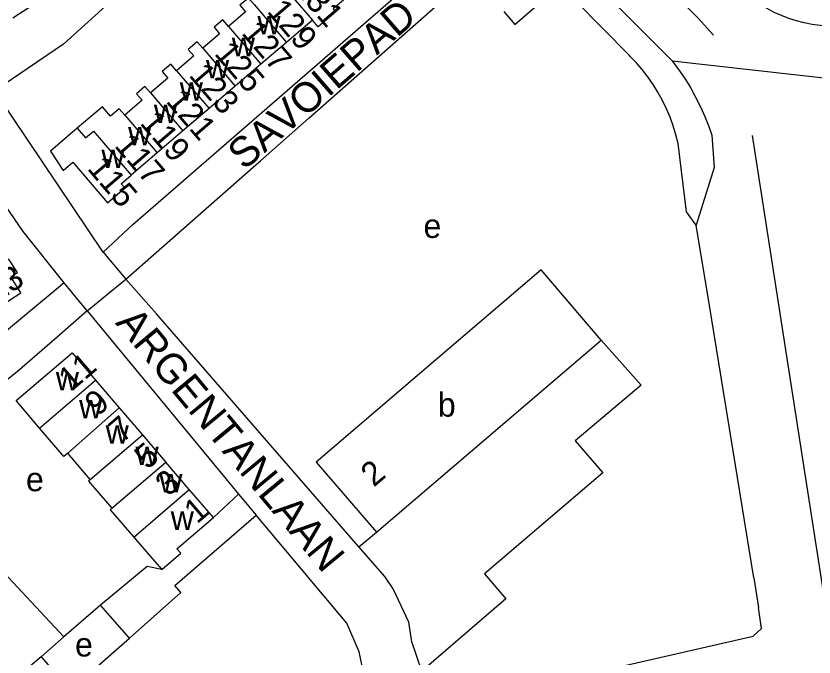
# Model space of a CAD drawing. Extents: x 157768 to 159790, y 387230 to 389604.
# Drawn here: x 159105.3 to 159238.6, y 388965.4 to 389072.5 of the extents above; entities that cross this region are included whole.
import ezdxf

# ---------------------------------------------------------------- set-up
doc = ezdxf.new("R2010")
doc.units = 0
for name, color, linetype in [('BLT_Basislijn', 7, 'Continuous'), ('BLT_Bebouwing', 7, 'Continuous'), ('BLT_Centroide', 7, 'Continuous'), ('BLT_Huisnummer', 7, 'Continuous'), ('BLT_Huisnummer_ tussenligend', 7, 'Continuous'), ('BLT_Onderverdeling_panden', 7, 'Continuous'), ('BLT_Straatnaam', 7, 'Continuous'), ('BLT_Vlakafsluiter', 7, 'Continuous')]:
    doc.layers.add(name, color=color, linetype=linetype)

msp = doc.modelspace()

# ---------------------------------------------------------------- linework, layer by layer
at = {"layer": 'BLT_Basislijn'}
for p, q in [((159119.8, 389033.05), (159101.7, 389059.99)), ((159146.08, 389048.3), (159154.24, 389055.5)), ((159221.1, 389024.11), (159218.86, 389037.57)), ((159119.8, 389033.05), (159123.63, 389028.51)), ((159117.14, 389023.24), (159113.3, 389027.94)), ((159128.71, 389022.75), (159123.63, 389028.51)), ((159162.55, 388983.8), (159128.71, 389022.75)), ((159142.45, 388992.61), (159138.23, 388988.66)), ((159142.45, 388992.61), (159145.39, 388989.1)), ((159131.78, 388977.32), (159145.39, 388989.1)), ((159162.55, 388983.8), (159165.48, 388986.23)), ((159127.17, 388980.48), (159119.36, 388974.05)), ((159129.61, 388979.97), (159127.17, 388980.48)), ((159228.52, 388978.6), (159229.31, 388973.67)), ((159119.36, 388974.05), (159113.26, 388968.72)), ((159124.2, 388968.5), (159119.36, 388974.05)), ((159113.26, 388968.72), (159109.47, 388965.41)), ((159114.31, 388959.87), (159124.2, 388968.5)), ((159109.47, 388965.41), (159114.31, 388959.87))]:
    msp.add_line(p, q, dxfattribs=at)
for points in [[(159125.64, 389089.31), (159131.74, 389093.33), (159132.61, 389093.3), (159136.29, 389089.7), (159136.29, 389089.06), (159135.54, 389088.11), (159113.21, 389067.8), (159101.7, 389059.99)], [(159221.76, 389069.34), (159219.23, 389072.18), (159201.58, 389089.76)], [(159196.27, 389083.75), (159214.87, 389065)], [(159119.8, 389033.05), (159124.79, 389037.68), (159176.33, 389082.54)], [(159190.43, 389076.43), (159194.25, 389079.63), (159207.67, 389065.96)], [(159154.24, 389055.5), (159179.02, 389077.37), (159181.39, 389079.38)], [(159244.89, 389071.07), (159243.56, 389070.92), (159242.23, 389070.85), (159240.9, 389070.86), (159239.57, 389070.95), (159238.25, 389071.12), (159236.94, 389071.37), (159235.65, 389071.7), (159234.38, 389072.1), (159233.13, 389072.58), (159231.92, 389073.13), (159230.74, 389073.76), (159229.61, 389074.45), (159228.51, 389075.21), (159227.47, 389076.04), (159226.47, 389076.92), (159226.34, 389077.05)], [(159215.85, 389051.18), (159215.48, 389052.68), (159215.03, 389054.15), (159214.51, 389055.6), (159213.91, 389057.02), (159213.24, 389058.41), (159212.5, 389059.76), (159211.68, 389061.07), (159210.81, 389062.33), (159209.86, 389063.55), (159208.86, 389064.72), (159207.79, 389065.83), (159207.67, 389065.96)], [(159214.87, 389065), (159215.95, 389063.56), (159216.96, 389062.07), (159217.91, 389060.54), (159218.79, 389058.96), (159219.59, 389057.35), (159220.33, 389055.71), (159220.99, 389054.03), (159221.49, 389052.58)], [(159221.49, 389052.58), (159221.89, 389047.19), (159218.86, 389037.57)], [(159260.18, 388890.26), (159240.77, 388972.3), (159228.27, 389052.57)], [(159218.86, 389037.57), (159217.25, 389039.81), (159215.85, 389051.18)], [(159113.3, 389027.94), (159106.49, 389036.51), (159100, 389045.88), (159097.78, 389049.25)], [(159123.63, 389028.51), (159145.35, 389047.66), (159146.08, 389048.3)], [(159113.3, 389027.94), (159100, 389016.89), (159086.68, 389005.44)], [(159228.52, 388978.6), (159221.1, 389024.11)], [(159117.14, 389023.24), (159112.14, 389018.83), (159105.44, 389013.04), (159100, 389008.76), (159086.88, 388997.5)], [(159117.14, 389023.24), (159141.42, 388993.84), (159142.45, 388992.61)], [(159203.02, 389018.34), (159209.69, 389010.82), (159198.68, 389001.48), (159203.26, 388996.16), (159183.5, 388979.26), (159187.11, 388975.11), (159173.05, 388963.02)], [(159110.78, 388915.26), (159164.75, 388955.9), (159162.61, 388966.25), (159160.55, 388971.02), (159146.56, 388987.7), (159145.39, 388989.1)], [(159113.26, 388968.72), (159100, 388982.91), (159097.96, 388984.93)], [(159173.05, 388963.02), (159171.37, 388967.9), (159170.89, 388971.18), (159168.28, 388976.76), (159166.87, 388978.82), (159162.55, 388983.8)], [(159124.2, 388968.5), (159132.79, 388976.13), (159131.78, 388977.32)], [(159205.75, 388963.66), (159228.39, 388968.83), (159229.78, 388970.13), (159229.31, 388973.67)], [(159109.47, 388965.41), (159085.11, 388944.75)]]:
    msp.add_lwpolyline(points, dxfattribs=at)
at = {"layer": 'BLT_Bebouwing'}
for p, q in [((159111.7, 389076.69), (159104.72, 389072.18)), ((159154.79, 389071.82), (159150.45, 389068.11)), ((159150.45, 389068.11), (159146.17, 389064.44)), ((159146.17, 389064.44), (159141.89, 389060.79)), ((159141.89, 389060.79), (159137.52, 389057.04)), ((159137.52, 389057.04), (159133.16, 389053.31)), ((159133.16, 389053.31), (159128.85, 389049.62)), ((159128.85, 389049.62), (159124.51, 389045.91)), ((159165.48, 388986.23), (159203.02, 389018.34)), ((159118.56, 389011.64), (159122.49, 389007.04)), ((159122.49, 389007.04), (159126.37, 389002.51)), ((159134.18, 388993.39), (159130.27, 388997.95)), ((159138.23, 388988.66), (159134.18, 388993.39))]:
    msp.add_line(p, q, dxfattribs=at)
for points in [[(159145.02, 389074.45), (159144.09, 389075.54), (159142.66, 389074.32), (159143.6, 389073.22), (159140.75, 389070.78)], [(159159.97, 389075.2), (159158.26, 389073.73), (159158.69, 389073.23), (159155.74, 389070.71), (159154.79, 389071.82)], [(159186.74, 389073.27), (159188.58, 389071.12), (159192.27, 389074.29)], [(159140.75, 389070.78), (159139.81, 389071.87), (159138.35, 389070.63), (159139.28, 389069.54), (159136.47, 389067.13)], [(159136.47, 389067.13), (159135.54, 389068.21), (159134.03, 389066.92), (159134.96, 389065.84), (159132.09, 389063.38)], [(159132.09, 389063.38), (159131.15, 389064.48), (159129.68, 389063.23), (159130.63, 389062.12), (159127.74, 389059.65)], [(159127.74, 389059.65), (159126.81, 389060.73), (159125.4, 389059.53), (159126.34, 389058.44), (159123.43, 389055.95)], [(159123.43, 389055.95), (159122.52, 389057.01), (159121.07, 389055.77), (159119.71, 389057.36), (159115.51, 389053.76)], [(159115.51, 389053.76), (159111.04, 389049.94), (159113.14, 389046.67), (159114.78, 389048.07), (159120.56, 389041.31), (159123.44, 389043.78), (159122.84, 389044.48), (159124.51, 389045.91)], [(159094.6, 389025.82), (159095.56, 389024.34), (159096.84, 389025.16), (159099.05, 389021.73), (159100, 389022.34), (159106.09, 389026.26), (159104.38, 389028.91), (159105.5, 389029.64), (159104.03, 389031.93)], [(159203.02, 389018.34), (159192.98, 389030.07), (159155.42, 388997.94), (159165.48, 388986.23)], [(159109.21, 389003.64), (159105.28, 389008.24), (159114.62, 389016.24), (159118.56, 389011.64)], [(159113.9, 388999.42), (159113.28, 388998.89), (159109.21, 389003.64)], [(159126.37, 389002.51), (159128.52, 389000), (159130.27, 388997.95)], [(159117.66, 388995.02), (159113.9, 388999.42)], [(159117.66, 388995.02), (159117.38, 388994.78), (159121.28, 388990.24)], [(159121.28, 388990.24), (159121, 388989.99), (159124.95, 388985.4)], [(159129.61, 388979.97), (159132.79, 388982.71), (159132.15, 388983.46), (159138.23, 388988.66)], [(159124.95, 388985.4), (159128.02, 388981.82)], [(159128.02, 388981.82), (159129.61, 388979.97)]]:
    msp.add_lwpolyline(points, dxfattribs=at)
at = {"layer": 'BLT_Onderverdeling_panden'}
for p, q in [((159149.38, 389078.14), (159154.79, 389071.82)), ((159145.02, 389074.45), (159150.45, 389068.11)), ((159140.75, 389070.78), (159146.17, 389064.44)), ((159136.47, 389067.13), (159141.89, 389060.79)), ((159132.09, 389063.38), (159137.52, 389057.04)), ((159127.74, 389059.65), (159133.16, 389053.31)), ((159123.43, 389055.95), (159128.85, 389049.62)), ((159109.21, 389003.64), (159118.56, 389011.64)), ((159113.9, 388999.42), (159122.49, 389007.04)), ((159117.66, 388995.02), (159126.37, 389002.51)), ((159121.28, 388990.24), (159130.27, 388997.95)), ((159124.95, 388985.4), (159134.18, 388993.39))]:
    msp.add_line(p, q, dxfattribs=at)
msp.add_lwpolyline([(159115.51, 389053.76), (159116.9, 389052.13), (159118.22, 389053.26), (159124.51, 389045.91)], dxfattribs=at)
at = {"layer": 'BLT_Vlakafsluiter'}
for p, q in [((159214.87, 389065), (159247.56, 389061.35)), ((159117.14, 389023.24), (159123.63, 389028.51))]:
    msp.add_line(p, q, dxfattribs=at)

# ---------------------------------------------------------------- texts
at = {"layer": 'BLT_Centroide'}
for s, p in [('w', (159145.59, 389069.45)), ('w', (159141.31, 389065.8)), ('w', (159137, 389062.08)), ('w', (159132.62, 389058.34)), ('w', (159128.3, 389054.62)), ('w', (159123.98, 389050.92)), ('w', (159119.53, 389047.11)), ('e', (159173.33, 389035.42)), ('w', (159111.92, 389009.94)), ('b', (159175.73, 389005.55)), ('w', (159115.8, 389005.28)), ('w', (159120.24, 389001.03)), ('w', (159125.23, 388997.44)), ('e', (159106.93, 388993.08)), ('w', (159129.21, 388992.88)), ('w', (159131.11, 388986.62)), ('e', (159115.13, 388965.45))]:
    msp.add_text(s, height=4, dxfattribs=at).set_placement(p)
at = {"layer": 'BLT_Huisnummer'}
for s, rotation, p in [('127', 310.5507, (159142.8, 389069.61)), ('123', 310.5506, (159134.01, 389062.55)), ('119', 310.5447, (159125.82, 389054.55)), ('115', 310.5608, (159117.02, 389046.97)), ('13', 32.8084, (159101.94, 389024.54)), ('11', 40.5617, (159114.51, 389009.65)), ('5', 40.5617, (159127.2, 388996.58)), ('2', 40.5617, (159165.02, 388993.66)), ('1', 40.5617, (159135.49, 388987.51))]:
    msp.add_text(s, height=4, rotation=rotation, dxfattribs=at).set_placement(p)
at = {"layer": 'BLT_Huisnummer_ tussenligend'}
for s, rotation, p in [('131', 310.5507, (159151.44, 389077.13)), ('129', 310.5507, (159147.05, 389073.23)), ('125', 310.5506, (159138.26, 389066.17)), ('121', 310.5447, (159130.18, 389058.2)), ('117', 310.5608, (159121.57, 389050.76)), ('9', 40.5617, (159118.9, 389005.48)), ('7', 40.5617, (159122.94, 389001.02)), ('3', 40.5617, (159130.7, 388992.07))]:
    msp.add_text(s, height=4, rotation=rotation, dxfattribs=at).set_placement(p)
at = {"layer": 'BLT_Straatnaam'}
for s, rotation, p in [('SAVOIEPAD', 41.034, (159143.39, 389046.61)), ('ARGENTANLAAN', 309.7576, (159121.74, 389021.17))]:
    msp.add_text(s, height=5, rotation=rotation, dxfattribs=at).set_placement(p)

doc.saveas('drawing.dxf')
